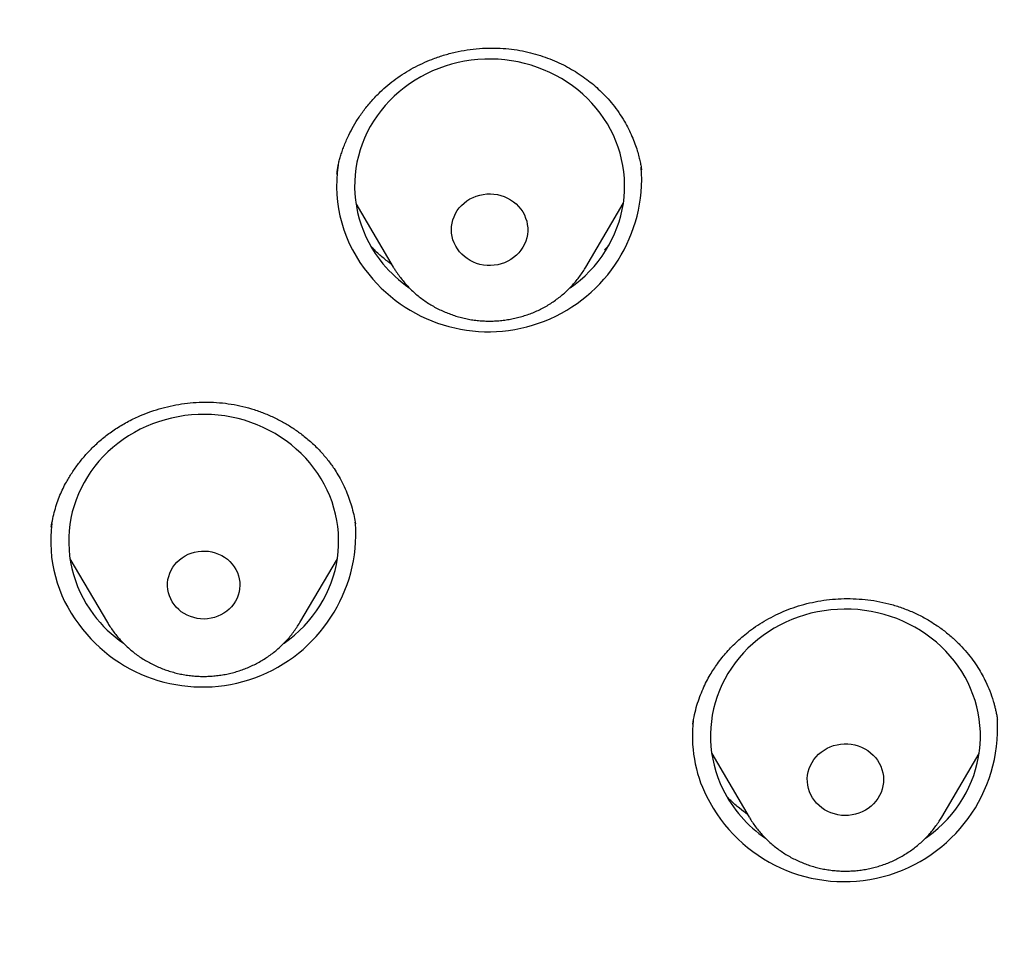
# Model space of a CAD drawing. Header units: millimetres. Extents: x 8 to 562, y 12 to 805.
# Tile 522 of 538: x 336 to 347, y 760 to 770. Entities that reach past the tile are written whole.
import ezdxf

# ---------------------------------------------------------------- set-up
doc = ezdxf.new("R2010")
doc.units = ezdxf.units.MM

msp = doc.modelspace()

# ---------------------------------------------------------------- linework, layer by layer
at = {"color": 7, "linetype": 'Continuous', "lineweight": 30}
for p, q in [((339.264, 768.666), (339.264, 768.662)), ((339.475, 768.333), (339.891, 767.627)), ((342.031, 767.627), (342.446, 768.333)), ((339.893, 767.624), (339.891, 767.627)), ((339.467, 764.793), (339.47, 764.776)), ((339.47, 764.775), (339.467, 764.793)), ((336.298, 764.386), (336.714, 763.68)), ((338.853, 763.68), (339.269, 764.386)), ((338.853, 763.68), (338.852, 763.678)), ((343.218, 762.551), (343.217, 762.548)), ((343.429, 762.223), (343.845, 761.517)), ((345.985, 761.517), (346.4, 762.223)), ((343.846, 761.515), (343.845, 761.517))]:
    msp.add_line(p, q, dxfattribs=at)
at = {"color": 7, "linetype": 'Continuous', "lineweight": 30, "flags": 128}
for points in [[(341.856, 767.397), (341.91, 767.437), (341.967, 767.483), (342.021, 767.531), (342.072, 767.582), (342.121, 767.635), (342.167, 767.691), (342.21, 767.748), (342.25, 767.808), (342.287, 767.869), (342.32, 767.932), (342.35, 767.996), (342.376, 768.062), (342.399, 768.129), (342.419, 768.197), (342.435, 768.265), (342.447, 768.335), (342.455, 768.405), (342.46, 768.475), (342.461, 768.545), (342.458, 768.615), (342.451, 768.685), (342.441, 768.755), (342.427, 768.824), (342.41, 768.892), (342.389, 768.96), (342.364, 769.026), (342.336, 769.091), (342.304, 769.155), (342.27, 769.217), (342.231, 769.278), (342.19, 769.336), (342.146, 769.393), (342.098, 769.447), (342.048, 769.499), (341.995, 769.549), (341.94, 769.596), (341.882, 769.641), (341.822, 769.682), (341.76, 769.721), (341.695, 769.757), (341.629, 769.79), (341.561, 769.82), (341.492, 769.846), (341.422, 769.87), (341.35, 769.89), (341.277, 769.906), (341.204, 769.919), (341.13, 769.929), (341.055, 769.935), (340.98, 769.938), (340.906, 769.937), (340.831, 769.932), (340.757, 769.925), (340.683, 769.913), (340.61, 769.899), (340.537, 769.88), (340.466, 769.859), (340.396, 769.834), (340.328, 769.806), (340.261, 769.775), (340.195, 769.74), (340.132, 769.703), (340.071, 769.663), (340.012, 769.62), (339.955, 769.574), (339.901, 769.525), (339.849, 769.475), (339.8, 769.421), (339.754, 769.366), (339.711, 769.308), (339.672, 769.249), (339.635, 769.188), (339.602, 769.125), (339.572, 769.06), (339.545, 768.994), (339.522, 768.928), (339.503, 768.86), (339.487, 768.791), (339.475, 768.722), (339.467, 768.652), (339.462, 768.582), (339.461, 768.511), (339.464, 768.441), (339.47, 768.371), (339.48, 768.302), (339.494, 768.232), (339.512, 768.164), (339.533, 768.097), (339.558, 768.03), (339.586, 767.965), (339.617, 767.902), (339.652, 767.839), (339.69, 767.779), (339.732, 767.72), (339.776, 767.664), (339.776, 767.664)], [(340.626, 767.798), (340.603, 767.829), (340.584, 767.861), (340.567, 767.895), (340.554, 767.931), (340.545, 767.967), (340.539, 768.004), (340.537, 768.041), (340.539, 768.078), (340.544, 768.115), (340.553, 768.152), (340.566, 768.187), (340.582, 768.221), (340.602, 768.254), (340.624, 768.284), (340.65, 768.313), (340.678, 768.339), (340.709, 768.363), (340.742, 768.384), (340.777, 768.401), (340.813, 768.416), (340.851, 768.427), (340.89, 768.435), (340.929, 768.44), (340.969, 768.441), (341.009, 768.438), (341.048, 768.432), (341.086, 768.423), (341.124, 768.41), (341.16, 768.394), (341.194, 768.375), (341.226, 768.353), (341.256, 768.328), (341.283, 768.301), (341.307, 768.272), (341.329, 768.24), (341.347, 768.207), (341.361, 768.172), (341.373, 768.137), (341.38, 768.1), (341.384, 768.063), (341.384, 768.025), (341.381, 767.988), (341.373, 767.952), (341.362, 767.916), (341.348, 767.881), (341.33, 767.847), (341.309, 767.816), (341.285, 767.786), (341.258, 767.759), (341.228, 767.734), (341.197, 767.712), (341.163, 767.692), (341.127, 767.676), (341.09, 767.663), (341.051, 767.654), (341.012, 767.647), (340.972, 767.645), (340.933, 767.645), (340.893, 767.649), (340.854, 767.657), (340.816, 767.668), (340.78, 767.683), (340.745, 767.7), (340.711, 767.721), (340.68, 767.744), (340.652, 767.77), (340.626, 767.798)], [(338.671, 763.445), (338.679, 763.451), (338.738, 763.494), (338.794, 763.54), (338.848, 763.589), (338.9, 763.64), (338.948, 763.693), (338.994, 763.749), (339.037, 763.807), (339.076, 763.866), (339.112, 763.928), (339.145, 763.991), (339.175, 764.055), (339.201, 764.121), (339.224, 764.188), (339.243, 764.256), (339.259, 764.325), (339.27, 764.394), (339.278, 764.464), (339.283, 764.534), (339.283, 764.604), (339.28, 764.675), (339.274, 764.745), (339.263, 764.814), (339.249, 764.883), (339.231, 764.951), (339.21, 765.019), (339.185, 765.085), (339.156, 765.15), (339.124, 765.214), (339.089, 765.276), (339.051, 765.336), (339.009, 765.394), (338.964, 765.451), (338.917, 765.505), (338.866, 765.557), (338.813, 765.606), (338.758, 765.653), (338.7, 765.698), (338.639, 765.739), (338.577, 765.778), (338.512, 765.813), (338.446, 765.846), (338.378, 765.876), (338.309, 765.902), (338.238, 765.925), (338.166, 765.944), (338.094, 765.961), (338.02, 765.973), (337.946, 765.983), (337.871, 765.989), (337.797, 765.991), (337.722, 765.99), (337.647, 765.985), (337.573, 765.977), (337.499, 765.965), (337.426, 765.95), (337.354, 765.932), (337.283, 765.91), (337.213, 765.885), (337.145, 765.857), (337.078, 765.825), (337.013, 765.791), (336.949, 765.753), (336.888, 765.712), (336.829, 765.669), (336.773, 765.623), (336.719, 765.574), (336.668, 765.523), (336.619, 765.47), (336.573, 765.414), (336.531, 765.356), (336.491, 765.297), (336.455, 765.235), (336.422, 765.172), (336.392, 765.108), (336.366, 765.042), (336.343, 764.975), (336.324, 764.907), (336.309, 764.838), (336.297, 764.769), (336.289, 764.699), (336.284, 764.629), (336.284, 764.559), (336.287, 764.488), (336.294, 764.418), (336.304, 764.349), (336.318, 764.28), (336.336, 764.212), (336.358, 764.144), (336.383, 764.078), (336.411, 764.013), (336.443, 763.949), (336.478, 763.887), (336.517, 763.827), (336.558, 763.769)], [(337.455, 763.878), (337.434, 763.909), (337.417, 763.941), (337.403, 763.975), (337.392, 764.01), (337.385, 764.046), (337.382, 764.083), (337.383, 764.119), (337.387, 764.155), (337.395, 764.191), (337.406, 764.226), (337.422, 764.26), (337.44, 764.292), (337.462, 764.322), (337.486, 764.35), (337.514, 764.376), (337.544, 764.399), (337.576, 764.419), (337.61, 764.437), (337.646, 764.451), (337.683, 764.462), (337.721, 764.469), (337.76, 764.473), (337.799, 764.473), (337.838, 764.47), (337.876, 764.463), (337.913, 764.453), (337.949, 764.44), (337.984, 764.423), (338.016, 764.404), (338.047, 764.381), (338.075, 764.356), (338.1, 764.328), (338.123, 764.298), (338.142, 764.267), (338.158, 764.233), (338.17, 764.199), (338.179, 764.163), (338.184, 764.127), (338.185, 764.091), (338.183, 764.054), (338.177, 764.018), (338.167, 763.983), (338.154, 763.949), (338.137, 763.916), (338.117, 763.885), (338.094, 763.855), (338.067, 763.828), (338.039, 763.804), (338.007, 763.782), (337.974, 763.763), (337.939, 763.748), (337.903, 763.735), (337.865, 763.726), (337.827, 763.72), (337.788, 763.718), (337.749, 763.72), (337.711, 763.724), (337.673, 763.733), (337.636, 763.745), (337.601, 763.76), (337.567, 763.778), (337.535, 763.799), (337.506, 763.823), (337.479, 763.849), (337.455, 763.878)], [(345.806, 761.285), (345.831, 761.302), (345.889, 761.346), (345.945, 761.393), (345.998, 761.443), (346.048, 761.495), (346.096, 761.549), (346.14, 761.605), (346.182, 761.664), (346.22, 761.724), (346.255, 761.786), (346.287, 761.85), (346.316, 761.915), (346.341, 761.981), (346.362, 762.048), (346.38, 762.117), (346.394, 762.186), (346.405, 762.255), (346.412, 762.325), (346.415, 762.395), (346.414, 762.466), (346.41, 762.536), (346.401, 762.606), (346.39, 762.675), (346.374, 762.744), (346.355, 762.812), (346.332, 762.879), (346.306, 762.945), (346.277, 763.009), (346.244, 763.072), (346.207, 763.134), (346.168, 763.193), (346.125, 763.251), (346.079, 763.307), (346.031, 763.36), (345.979, 763.411), (345.925, 763.46), (345.869, 763.506), (345.81, 763.549), (345.749, 763.59), (345.686, 763.627), (345.621, 763.662), (345.554, 763.694), (345.485, 763.722), (345.416, 763.747), (345.344, 763.769), (345.272, 763.787), (345.199, 763.802), (345.125, 763.814), (345.051, 763.822), (344.977, 763.827), (344.902, 763.828), (344.827, 763.825), (344.753, 763.82), (344.678, 763.81), (344.605, 763.797), (344.532, 763.781), (344.46, 763.762), (344.39, 763.739), (344.32, 763.712), (344.252, 763.683), (344.186, 763.65), (344.122, 763.615), (344.059, 763.576), (343.999, 763.534), (343.941, 763.49), (343.885, 763.443), (343.832, 763.394), (343.782, 763.342), (343.734, 763.288), (343.689, 763.231), (343.648, 763.173), (343.609, 763.112), (343.574, 763.05), (343.542, 762.987), (343.514, 762.922), (343.489, 762.856), (343.467, 762.788), (343.45, 762.72), (343.435, 762.651), (343.425, 762.581), (343.418, 762.511), (343.415, 762.441), (343.416, 762.371), (343.42, 762.301), (343.428, 762.231), (343.44, 762.162), (343.455, 762.093), (343.474, 762.025), (343.497, 761.958), (343.523, 761.892), (343.553, 761.827), (343.553, 761.827)], [(344.53, 761.766), (344.515, 761.8), (344.504, 761.836), (344.496, 761.873), (344.492, 761.91), (344.491, 761.947), (344.495, 761.984), (344.502, 762.021), (344.512, 762.057), (344.526, 762.092), (344.544, 762.125), (344.565, 762.157), (344.589, 762.187), (344.616, 762.215), (344.645, 762.24), (344.677, 762.262), (344.711, 762.282), (344.746, 762.298), (344.783, 762.311), (344.822, 762.321), (344.861, 762.328), (344.9, 762.331), (344.94, 762.33), (344.98, 762.326), (345.019, 762.319), (345.057, 762.308), (345.093, 762.294), (345.129, 762.277), (345.162, 762.256), (345.193, 762.233), (345.222, 762.207), (345.248, 762.179), (345.271, 762.149), (345.291, 762.116), (345.307, 762.082), (345.321, 762.047), (345.33, 762.011), (345.336, 761.974), (345.339, 761.937), (345.337, 761.9), (345.332, 761.863), (345.323, 761.826), (345.311, 761.791), (345.295, 761.756), (345.276, 761.724), (345.253, 761.693), (345.228, 761.664), (345.2, 761.638), (345.169, 761.614), (345.136, 761.593), (345.101, 761.575), (345.065, 761.56), (345.027, 761.549), (344.988, 761.541), (344.949, 761.536), (344.909, 761.535), (344.87, 761.537), (344.83, 761.542), (344.792, 761.552), (344.754, 761.564), (344.718, 761.58), (344.684, 761.599), (344.652, 761.62), (344.622, 761.645), (344.595, 761.672), (344.57, 761.701), (344.548, 761.733), (344.53, 761.766)]]:
    msp.add_lwpolyline(points, dxfattribs=at)
at = {"color": 7, "linetype": 'Continuous', "lineweight": 30}
for centre, radius, start, end in [((340.789, 768.53), 1.528, 171.3999, 219.9531), ((340.948, 768.612), 1.703, 218.6624, 4.2132), ((340.902, 768.597), 1.462, 219.6371, 235.1699), ((337.609, 764.583), 1.525, 172.6714, 217.2246), ((337.77, 764.667), 1.704, 216.2214, 3.834), ((337.723, 764.647), 1.459, 217.0262, 235.2517), ((344.727, 762.419), 1.513, 173.3226, 206.2899), ((344.9, 762.507), 1.706, 206.3675, 3.1111), ((344.839, 762.466), 1.436, 206.4286, 235.5457)]:
    msp.add_arc(centre, radius, start, end, dxfattribs=at)
for points, knots in [([(363.918, 755.122), (363.92, 755.203), (363.925, 755.362), (363.931, 755.594), (363.936, 755.815), (363.941, 756.027), (363.944, 756.214), (363.947, 756.379), (363.95, 756.523), (363.952, 756.661), (363.954, 756.791), (363.955, 756.907), (363.956, 757.005), (363.957, 757.086), (363.958, 757.157), (363.958, 757.216), (363.959, 757.265), (363.959, 757.301), (363.959, 757.329), (363.96, 757.353), (363.96, 757.383), (363.96, 757.419), (363.96, 757.462), (363.961, 757.525), (363.961, 757.609), (363.962, 757.714), (363.962, 757.827), (363.963, 757.947), (363.963, 758.074), (363.963, 758.208), (363.963, 758.35), (363.963, 758.512), (363.962, 758.691), (363.961, 758.884), (363.959, 759.074), (363.958, 759.258), (363.955, 759.471), (363.952, 759.71), (363.948, 759.972), (363.943, 760.222), (363.938, 760.463), (363.933, 760.694), (363.927, 760.918), (363.918, 761.253), (363.904, 761.698), (363.89, 762.095), (363.88, 762.328), (363.878, 762.401), (363.875, 762.473), (363.872, 762.544), (363.869, 762.61), (363.866, 762.672), (363.864, 762.729), (363.861, 762.778), (363.86, 762.816), (363.858, 762.848), (363.857, 762.878), (363.855, 762.912), (363.853, 762.953), (363.851, 763.004), (363.848, 763.066), (363.845, 763.142), (363.84, 763.231), (363.835, 763.332), (363.83, 763.444), (363.823, 763.568), (363.816, 763.704), (363.808, 763.851), (363.799, 764.003), (363.79, 764.16), (363.781, 764.322), (363.77, 764.492), (363.759, 764.669), (363.736, 765.026), (363.701, 765.533), (363.652, 766.188), (363.59, 766.942), (363.511, 767.818), (363.437, 768.55), (363.387, 769.011), (363.366, 769.205), (363.345, 769.399), (363.323, 769.592), (363.301, 769.785), (363.278, 769.977), (363.255, 770.166), (363.232, 770.357), (363.209, 770.545), (363.186, 770.728), (363.165, 770.898), (363.144, 771.054), (363.126, 771.197), (363.109, 771.327), (363.095, 771.432), (363.083, 771.516), (363.074, 771.582), (363.066, 771.641), (363.059, 771.694), (363.053, 771.74), (363.047, 771.78), (363.043, 771.814), (363.038, 771.849), (363.033, 771.888), (363.026, 771.935), (363.018, 771.993), (363.009, 772.06), (362.998, 772.136), (362.983, 772.238), (362.965, 772.368), (362.942, 772.526), (362.918, 772.691), (362.892, 772.861), (362.866, 773.036), (362.838, 773.221), (362.808, 773.416), (362.776, 773.622), (362.735, 773.879), (362.686, 774.181), (362.629, 774.525), (362.571, 774.863), (362.514, 775.195), (362.456, 775.52), (362.399, 775.839), (362.333, 776.196), (362.259, 776.588), (362.176, 777.014), (362.094, 777.427), (362.013, 777.827), (361.946, 778.142), (361.895, 778.375), (361.862, 778.526), (361.83, 778.667), (361.8, 778.798), (361.772, 778.917), (361.747, 779.026), (361.724, 779.124), (361.703, 779.213), (361.684, 779.291), (361.667, 779.36), (361.653, 779.419), (361.641, 779.468), (361.631, 779.507), (361.624, 779.536), (361.617, 779.564), (361.609, 779.598), (361.597, 779.644), (361.583, 779.704), (361.564, 779.776), (361.544, 779.855), (361.522, 779.941), (361.499, 780.031), (361.475, 780.124), (361.45, 780.218), (361.426, 780.311), (361.401, 780.403), (361.362, 780.546), (361.31, 780.738), (361.246, 780.963), (361.187, 781.169), (361.132, 781.358), (361.075, 781.55), (361.014, 781.749), (360.95, 781.957), (360.882, 782.173), (360.808, 782.401), (360.73, 782.639), (360.646, 782.888), (360.569, 783.109), (360.502, 783.3), (360.446, 783.456), (360.391, 783.606), (360.339, 783.747), (360.291, 783.877), (360.246, 783.995), (360.205, 784.102), (360.169, 784.197), (360.138, 784.275), (360.114, 784.338), (360.094, 784.388), (360.078, 784.43), (360.064, 784.463), (360.055, 784.487), (360.047, 784.506), (360.039, 784.527), (360.028, 784.555), (360.013, 784.59), (359.996, 784.633), (359.974, 784.688), (359.947, 784.754), (359.915, 784.834), (359.877, 784.924), (359.77, 785.181), (359.589, 785.601), (359.327, 786.178), (359.09, 786.672), (358.884, 787.082), (358.715, 787.408), (358.547, 787.725), (358.399, 787.995), (358.273, 788.22), (358.189, 788.367), (358.127, 788.475), (358.087, 788.545), (358.048, 788.61), (358.014, 788.669), (357.985, 788.718), (357.96, 788.76), (357.939, 788.795), (357.921, 788.826), (357.906, 788.85), (357.895, 788.868), (357.886, 788.884), (357.876, 788.9), (357.863, 788.922), (357.846, 788.951), (357.824, 788.987), (357.798, 789.03), (357.758, 789.095), (357.705, 789.182), (357.639, 789.288), (357.57, 789.398), (357.499, 789.511), (357.422, 789.631), (357.339, 789.761), (357.248, 789.899), (357.153, 790.043), (357.057, 790.186), (356.962, 790.325), (356.869, 790.46), (356.778, 790.591), (356.679, 790.733), (356.571, 790.883), (356.455, 791.042), (356.344, 791.194), (356.231, 791.345), (356.116, 791.497), (356.001, 791.647), (355.892, 791.787), (355.787, 791.92), (355.684, 792.048), (355.536, 792.232), (355.339, 792.47), (355.091, 792.763), (354.9, 792.981), (354.771, 793.126), (354.708, 793.196), (354.649, 793.261), (354.596, 793.32), (354.548, 793.372), (354.508, 793.416), (354.476, 793.45), (354.451, 793.477), (354.432, 793.497), (354.419, 793.511), (354.41, 793.522), (354.4, 793.532), (354.388, 793.545), (354.368, 793.566), (354.338, 793.599), (354.295, 793.644), (354.244, 793.699), (354.184, 793.761), (354.116, 793.832), (354.04, 793.911), (353.955, 793.998), (353.862, 794.093), (353.759, 794.196), (353.65, 794.305), (353.534, 794.419), (353.414, 794.536), (353.288, 794.656), (353.159, 794.778), (352.971, 794.953), (352.722, 795.18), (352.405, 795.459), (352.075, 795.741), (351.761, 796), (351.466, 796.237), (351.192, 796.451), (350.949, 796.635), (350.741, 796.79), (350.574, 796.913), (350.412, 797.03), (350.28, 797.124), (350.176, 797.198), (350.097, 797.253), (350.022, 797.305), (349.95, 797.355), (349.881, 797.401), (349.817, 797.445), (349.761, 797.484), (349.715, 797.515), (349.682, 797.537), (349.659, 797.552), (349.642, 797.563), (349.627, 797.573), (349.604, 797.589), (349.57, 797.612), (349.523, 797.642), (349.468, 797.679), (349.406, 797.72), (349.339, 797.764), (349.24, 797.828), (349.107, 797.914), (348.928, 798.027), (348.732, 798.15), (348.517, 798.281), (348.321, 798.399), (348.144, 798.504), (347.988, 798.595), (347.829, 798.687), (347.666, 798.779), (347.499, 798.873), (347.327, 798.968), (347.147, 799.066), (346.951, 799.17), (346.739, 799.282), (346.508, 799.402), (346.265, 799.524), (346.011, 799.65), (345.745, 799.779), (345.466, 799.91), (345.185, 800.04), (344.9, 800.168), (344.613, 800.294), (344.315, 800.421), (344.008, 800.55), (343.689, 800.678), (343.346, 800.813), (342.978, 800.953), (342.583, 801.098), (342.233, 801.223), (341.931, 801.327), (341.681, 801.411), (341.434, 801.493), (341.178, 801.575), (340.917, 801.657), (340.651, 801.739), (340.396, 801.815), (340.154, 801.887), (339.922, 801.953), (339.706, 802.014), (339.504, 802.07), (339.316, 802.121), (339.139, 802.168), (338.973, 802.211), (338.817, 802.252), (338.673, 802.289), (338.54, 802.322), (338.41, 802.354), (338.28, 802.386), (338.147, 802.419), (338.047, 802.443), (337.979, 802.459), (337.944, 802.467), (337.911, 802.475), (337.882, 802.482), (337.861, 802.487), (337.847, 802.49), (337.837, 802.492), (337.827, 802.495), (337.808, 802.499), (337.775, 802.507), (337.726, 802.518), (337.664, 802.533), (337.589, 802.55), (337.501, 802.57), (337.403, 802.592), (337.294, 802.617), (337.175, 802.643), (337.044, 802.672), (336.902, 802.703), (336.741, 802.737), (336.567, 802.773), (336.385, 802.811), (336.208, 802.847), (336.038, 802.881), (335.875, 802.913), (335.718, 802.943), (335.568, 802.972), (335.419, 803), (335.27, 803.027), (335.122, 803.054), (334.984, 803.079), (334.855, 803.102), (334.743, 803.122), (334.647, 803.138), (334.566, 803.153), (334.491, 803.166), (334.427, 803.177), (334.375, 803.186), (334.336, 803.192), (334.308, 803.197), (334.282, 803.202), (334.254, 803.206), (334.218, 803.213), (334.165, 803.222), (334.094, 803.234), (334.004, 803.249), (333.902, 803.266), (333.79, 803.285), (333.667, 803.305), (333.532, 803.327), (333.386, 803.351), (333.229, 803.377), (333.06, 803.404), (332.828, 803.441), (332.538, 803.486), (332.196, 803.539), (331.802, 803.598), (331.358, 803.663), (330.867, 803.733), (330.387, 803.799), (329.92, 803.862), (329.465, 803.921), (329.023, 803.976), (328.592, 804.028), (328.174, 804.078), (327.768, 804.124), (327.375, 804.168), (326.993, 804.208), (326.624, 804.247), (326.267, 804.283), (325.923, 804.317), (325.591, 804.348), (325.282, 804.377), (324.994, 804.402), (324.728, 804.426), (324.47, 804.448), (324.216, 804.469), (323.962, 804.489), (323.705, 804.509), (323.374, 804.534), (322.968, 804.564), (322.484, 804.598), (321.989, 804.63), (321.483, 804.66), (320.969, 804.689), (320.447, 804.716), (319.917, 804.741), (319.378, 804.765), (318.823, 804.786), (318.254, 804.805), (317.671, 804.822), (317.076, 804.836), (316.47, 804.848), (315.854, 804.856), (315.226, 804.862), (314.575, 804.864), (313.9, 804.863), (313.2, 804.857), (312.488, 804.848), (311.764, 804.833), (311.027, 804.814), (310.362, 804.793), (309.771, 804.771), (309.261, 804.75), (308.754, 804.726), (308.253, 804.701), (307.76, 804.674), (307.273, 804.646), (306.732, 804.612), (306.137, 804.572), (305.492, 804.525), (304.86, 804.475), (304.243, 804.423), (303.642, 804.37), (303.059, 804.315), (302.493, 804.259), (301.939, 804.202), (301.397, 804.143), (300.864, 804.083), (300.342, 804.021), (299.833, 803.959), (299.339, 803.896), (298.891, 803.838), (298.488, 803.783), (298.128, 803.733), (297.777, 803.684), (297.434, 803.634), (297.083, 803.582), (296.717, 803.527), (296.33, 803.467), (295.931, 803.404), (295.523, 803.338), (295.103, 803.268), (294.672, 803.195), (294.231, 803.118), (293.791, 803.04), (293.352, 802.957), (292.916, 802.872), (292.47, 802.782), (292.016, 802.686), (291.554, 802.583), (291.083, 802.474), (290.618, 802.362), (290.158, 802.246), (289.706, 802.127), (289.247, 802.001), (288.781, 801.868), (288.31, 801.728), (287.833, 801.579), (287.352, 801.423), (286.87, 801.259), (286.393, 801.09), (285.922, 800.916), (285.459, 800.738), (284.976, 800.544), (284.474, 800.333), (283.955, 800.105), (283.446, 799.871), (282.935, 799.625), (282.421, 799.367), (281.907, 799.096), (281.405, 798.821), (280.914, 798.54), (280.436, 798.255), (280.087, 798.037), (279.864, 797.895), (279.766, 797.832), (279.679, 797.775), (279.601, 797.725), (279.534, 797.681), (279.48, 797.645), (279.438, 797.617), (279.407, 797.596), (279.38, 797.579), (279.354, 797.561), (279.322, 797.54), (279.279, 797.51), (279.223, 797.473), (279.156, 797.427), (279.08, 797.375), (278.994, 797.316), (278.87, 797.23), (278.709, 797.116), (278.513, 796.976), (278.313, 796.831), (278.11, 796.68), (277.902, 796.522), (277.688, 796.357), (277.469, 796.184), (277.204, 795.971), (276.895, 795.716), (276.548, 795.418), (276.204, 795.113), (275.864, 794.801), (275.528, 794.481), (275.278, 794.235), (275.112, 794.067), (275.031, 793.984), (274.955, 793.906), (274.886, 793.834), (274.824, 793.77), (274.769, 793.712), (274.721, 793.661), (274.68, 793.617), (274.647, 793.582), (274.622, 793.556), (274.603, 793.536), (274.588, 793.52), (274.577, 793.507), (274.568, 793.498), (274.559, 793.488), (274.547, 793.475), (274.53, 793.456), (274.506, 793.431), (274.477, 793.399), (274.445, 793.364), (274.41, 793.326), (274.374, 793.286), (274.319, 793.226), (274.245, 793.143), (274.148, 793.035), (274.043, 792.915), (273.93, 792.785), (273.816, 792.653), (273.703, 792.519), (273.591, 792.386), (273.478, 792.248), (273.366, 792.111), (273.257, 791.975), (273.132, 791.817), (272.993, 791.639), (272.841, 791.441), (272.691, 791.241), (272.544, 791.041), (272.399, 790.841), (272.262, 790.649), (272.131, 790.461), (272.001, 790.272), (271.874, 790.084), (271.75, 789.897), (271.629, 789.712), (271.529, 789.555), (271.45, 789.43), (271.393, 789.339), (271.339, 789.252), (271.289, 789.172), (271.248, 789.105), (271.214, 789.049), (271.186, 789.004), (271.161, 788.963), (271.139, 788.926), (271.121, 788.895), (271.106, 788.871), (271.096, 788.853), (271.087, 788.839), (271.077, 788.821), (271.064, 788.8), (271.045, 788.768), (271.019, 788.724), (270.985, 788.667), (270.945, 788.599), (270.9, 788.521), (270.849, 788.432), (270.795, 788.339), (270.74, 788.242), (270.683, 788.142), (270.625, 788.037), (270.565, 787.929), (270.506, 787.822), (270.448, 787.715), (270.358, 787.547), (270.239, 787.32), (270.085, 787.021), (269.932, 786.713), (269.779, 786.398), (269.633, 786.088), (269.518, 785.837), (269.433, 785.646), (269.374, 785.513), (269.319, 785.386), (269.267, 785.265), (269.219, 785.153), (269.174, 785.048), (269.132, 784.947), (269.093, 784.851), (269.056, 784.761), (269.023, 784.681), (268.998, 784.618), (268.978, 784.57), (268.964, 784.535), (268.952, 784.504), (268.94, 784.474), (268.927, 784.441), (268.911, 784.4), (268.891, 784.35), (268.868, 784.291), (268.842, 784.226), (268.815, 784.156), (268.788, 784.085), (268.761, 784.014), (268.724, 783.916), (268.677, 783.792), (268.621, 783.64), (268.565, 783.486), (268.508, 783.329), (268.452, 783.169), (268.395, 783.006), (268.339, 782.844), (268.284, 782.679), (268.227, 782.509), (268.168, 782.328), (268.106, 782.135), (268.042, 781.931), (267.975, 781.714), (267.906, 781.486), (267.847, 781.288), (267.8, 781.123), (267.763, 780.994), (267.726, 780.863), (267.688, 780.729), (267.651, 780.595), (267.616, 780.466), (267.582, 780.34), (267.55, 780.218), (267.519, 780.101), (267.491, 779.994), (267.466, 779.895), (267.446, 779.817), (267.431, 779.758), (267.42, 779.714), (267.41, 779.676), (267.402, 779.643), (267.396, 779.617), (267.391, 779.599), (267.388, 779.587), (267.385, 779.574), (267.38, 779.552), (267.371, 779.518), (267.36, 779.471), (267.345, 779.41), (267.326, 779.335), (267.305, 779.246), (267.281, 779.145), (267.256, 779.038), (267.23, 778.926), (267.203, 778.813), (267.177, 778.696), (267.15, 778.578), (267.124, 778.46), (267.066, 778.197), (266.965, 777.725), (266.829, 777.045), (266.687, 776.304), (266.551, 775.563), (266.421, 774.822), (266.297, 774.081), (266.21, 773.535), (266.156, 773.181), (266.131, 773.019), (266.108, 772.86), (266.085, 772.707), (266.064, 772.564), (266.045, 772.435), (266.029, 772.321), (266.014, 772.22), (266.001, 772.13), (265.99, 772.05), (265.982, 771.991), (265.976, 771.949), (265.972, 771.924), (265.97, 771.905), (265.968, 771.894), (265.967, 771.887), (265.966, 771.878), (265.964, 771.863), (265.961, 771.839), (265.956, 771.803), (265.949, 771.757), (265.942, 771.7), (265.932, 771.631), (265.922, 771.553), (265.91, 771.464), (265.896, 771.364), (265.882, 771.255), (265.866, 771.135), (265.849, 771.004), (265.831, 770.864), (265.812, 770.714), (265.792, 770.554), (265.771, 770.386), (265.75, 770.21), (265.698, 769.781), (265.621, 769.104), (265.525, 768.185), (265.439, 767.276), (265.365, 766.411), (265.303, 765.592), (265.263, 765.015), (265.239, 764.641), (265.228, 764.471), (265.218, 764.307), (265.209, 764.151), (265.201, 764.004), (265.193, 763.866), (265.186, 763.734), (265.179, 763.608), (265.173, 763.49), (265.167, 763.382), (265.162, 763.284), (265.158, 763.195), (265.154, 763.117), (265.151, 763.051), (265.148, 762.994), (265.146, 762.946), (265.144, 762.906), (265.143, 762.876), (265.142, 762.853), (265.141, 762.83), (265.14, 762.801), (265.138, 762.762), (265.136, 762.716), (265.133, 762.66), (265.131, 762.596), (265.122, 762.39), (265.107, 762.021), (265.089, 761.487), (265.076, 761.051), (265.068, 760.736), (265.063, 760.542), (265.059, 760.338), (265.055, 760.123), (265.051, 759.907), (265.048, 759.69), (265.045, 759.473), (265.042, 759.248), (265.04, 759.032), (265.039, 758.827), (265.038, 758.635), (265.037, 758.446), (265.037, 758.266), (265.037, 758.097), (265.037, 757.939), (265.038, 757.792), (265.038, 757.671), (265.039, 757.575), (265.039, 757.503), (265.04, 757.44), (265.04, 757.39), (265.04, 757.352), (265.041, 757.323), (265.041, 757.297), (265.041, 757.264), (265.042, 757.225), (265.042, 757.178), (265.043, 757.123), (265.043, 757.061), (265.044, 756.985), (265.045, 756.894), (265.046, 756.788), (265.048, 756.674), (265.05, 756.556), (265.052, 756.411), (265.055, 756.239), (265.059, 756.035), (265.064, 755.821), (265.069, 755.597), (265.075, 755.361), (265.08, 755.2), (265.082, 755.118)], [0, 0, 0, 0, 0.001472, 0.002883, 0.004232, 0.005519, 0.006745, 0.007666, 0.008548, 0.009393, 0.0102, 0.010961, 0.011527, 0.012027, 0.012461, 0.012828, 0.013129, 0.013363, 0.013501, 0.013639, 0.01382, 0.014042, 0.014307, 0.014614, 0.015216, 0.015868, 0.016564, 0.017305, 0.01809, 0.01892, 0.019794, 0.020712, 0.021923, 0.023123, 0.024293, 0.025432, 0.02654, 0.02824, 0.029862, 0.031407, 0.032874, 0.034328, 0.035697, 0.037025, 0.040529, 0.043956, 0.044406, 0.044855, 0.045302, 0.045748, 0.046166, 0.046535, 0.046907, 0.047212, 0.047449, 0.047618, 0.047802, 0.048003, 0.048258, 0.048571, 0.048942, 0.049423, 0.049976, 0.050602, 0.051299, 0.052068, 0.052908, 0.053821, 0.054805, 0.055748, 0.056749, 0.057807, 0.05892, 0.060047, 0.064455, 0.068368, 0.072259, 0.078517, 0.084718, 0.08593, 0.087139, 0.088346, 0.089551, 0.090754, 0.091955, 0.09315, 0.094294, 0.095523, 0.096667, 0.097728, 0.098704, 0.099596, 0.100403, 0.101127, 0.101575, 0.101984, 0.102353, 0.102682, 0.102971, 0.103221, 0.10343, 0.103623, 0.103863, 0.104162, 0.10452, 0.104938, 0.105415, 0.105948, 0.106858, 0.10785, 0.108924, 0.109952, 0.111046, 0.112206, 0.11343, 0.114721, 0.116076, 0.118254, 0.120418, 0.122541, 0.124625, 0.126669, 0.128674, 0.130639, 0.133404, 0.136088, 0.138688, 0.141207, 0.143644, 0.144666, 0.145623, 0.146514, 0.147341, 0.148103, 0.148788, 0.14941, 0.149969, 0.150466, 0.150907, 0.151283, 0.151594, 0.151839, 0.15202, 0.152149, 0.152365, 0.152663, 0.153041, 0.153498, 0.154034, 0.154557, 0.155138, 0.155742, 0.156341, 0.156934, 0.157521, 0.158102, 0.159671, 0.161196, 0.162424, 0.163623, 0.164844, 0.166123, 0.167461, 0.168857, 0.170312, 0.171866, 0.173481, 0.175158, 0.176175, 0.177212, 0.178204, 0.179121, 0.179977, 0.180756, 0.181457, 0.18208, 0.182625, 0.182999, 0.183325, 0.183603, 0.18383, 0.183985, 0.184077, 0.184212, 0.184396, 0.18463, 0.184915, 0.185249, 0.185706, 0.186233, 0.186829, 0.187495, 0.19136, 0.195234, 0.199116, 0.201405, 0.203649, 0.205837, 0.207968, 0.209275, 0.21056, 0.211059, 0.211554, 0.212028, 0.212451, 0.212786, 0.21308, 0.213333, 0.213546, 0.213718, 0.21385, 0.213941, 0.214048, 0.2142, 0.214406, 0.214665, 0.214977, 0.215322, 0.216048, 0.21684, 0.217603, 0.218417, 0.219283, 0.220202, 0.221225, 0.222294, 0.223345, 0.224369, 0.225364, 0.226331, 0.22727, 0.228514, 0.229705, 0.230843, 0.231928, 0.233149, 0.234295, 0.235366, 0.236367, 0.237361, 0.238359, 0.240648, 0.242963, 0.245305, 0.245895, 0.246473, 0.247003, 0.247483, 0.247912, 0.248292, 0.248543, 0.248767, 0.248943, 0.249047, 0.249115, 0.249201, 0.249306, 0.249429, 0.249731, 0.250107, 0.250557, 0.251081, 0.251668, 0.252327, 0.253058, 0.25386, 0.254733, 0.255679, 0.256636, 0.257656, 0.258708, 0.259774, 0.260853, 0.263313, 0.265842, 0.268439, 0.271105, 0.27314, 0.275214, 0.277326, 0.278589, 0.279851, 0.281041, 0.282151, 0.282749, 0.28332, 0.283866, 0.284385, 0.284878, 0.285345, 0.285777, 0.286095, 0.286333, 0.286489, 0.286581, 0.286686, 0.286817, 0.287082, 0.287413, 0.287811, 0.288269, 0.288744, 0.289223, 0.290376, 0.29156, 0.293008, 0.2945, 0.296035, 0.297087, 0.298158, 0.299249, 0.300359, 0.301489, 0.302644, 0.303854, 0.305121, 0.306589, 0.308126, 0.309734, 0.311412, 0.313159, 0.314977, 0.316864, 0.318655, 0.320505, 0.322413, 0.324379, 0.326404, 0.328486, 0.330888, 0.333364, 0.335913, 0.337449, 0.339011, 0.340553, 0.342044, 0.343751, 0.345384, 0.346944, 0.34843, 0.349842, 0.351181, 0.35239, 0.353532, 0.354608, 0.355616, 0.356557, 0.35743, 0.358237, 0.358977, 0.359784, 0.360587, 0.361389, 0.3616, 0.361812, 0.362023, 0.362202, 0.36233, 0.362405, 0.362446, 0.362506, 0.362587, 0.362803, 0.363097, 0.363469, 0.36392, 0.364449, 0.365056, 0.365701, 0.366415, 0.367199, 0.368052, 0.368975, 0.370083, 0.371183, 0.372242, 0.373259, 0.374235, 0.375169, 0.376062, 0.376913, 0.377847, 0.378725, 0.379547, 0.380314, 0.381026, 0.381546, 0.382031, 0.382481, 0.382868, 0.383186, 0.383398, 0.383561, 0.383691, 0.383858, 0.384072, 0.38433, 0.384796, 0.385335, 0.385944, 0.386606, 0.387337, 0.388135, 0.389, 0.389934, 0.390935, 0.392004, 0.394058, 0.396087, 0.398083, 0.401061, 0.403965, 0.406795, 0.409552, 0.412236, 0.414847, 0.417384, 0.419847, 0.422238, 0.424555, 0.426799, 0.42897, 0.431067, 0.433091, 0.435043, 0.436921, 0.438545, 0.44011, 0.441616, 0.443088, 0.444578, 0.446088, 0.447618, 0.450393, 0.453233, 0.456136, 0.459102, 0.462132, 0.465169, 0.468268, 0.471429, 0.47465, 0.478001, 0.481416, 0.484894, 0.488436, 0.492042, 0.495712, 0.499445, 0.503466, 0.507558, 0.511722, 0.515957, 0.520264, 0.524642, 0.527631, 0.530637, 0.533608, 0.536538, 0.539427, 0.542276, 0.545085, 0.548949, 0.552733, 0.556439, 0.560064, 0.563611, 0.567017, 0.570347, 0.5736, 0.576777, 0.579933, 0.58301, 0.586007, 0.588925, 0.591764, 0.593939, 0.596065, 0.598141, 0.600169, 0.602149, 0.604378, 0.606672, 0.609032, 0.611458, 0.613949, 0.616506, 0.619129, 0.621817, 0.624366, 0.626971, 0.629634, 0.632355, 0.635132, 0.637966, 0.640857, 0.643556, 0.646303, 0.649097, 0.651939, 0.654828, 0.657764, 0.660748, 0.663755, 0.666735, 0.669689, 0.672614, 0.675513, 0.678895, 0.68224, 0.685547, 0.688815, 0.692301, 0.695741, 0.699136, 0.702484, 0.705787, 0.709044, 0.709808, 0.7105, 0.711121, 0.71167, 0.712148, 0.712554, 0.712824, 0.713049, 0.713229, 0.713387, 0.713617, 0.71391, 0.714324, 0.714807, 0.715358, 0.715976, 0.716658, 0.718054, 0.719506, 0.72096, 0.722467, 0.724026, 0.725638, 0.727302, 0.729016, 0.731737, 0.734473, 0.737226, 0.739994, 0.742778, 0.745576, 0.746317, 0.747029, 0.747684, 0.748282, 0.748823, 0.749298, 0.749717, 0.750082, 0.750391, 0.750583, 0.750745, 0.750878, 0.75098, 0.751053, 0.751112, 0.751216, 0.751369, 0.751583, 0.751848, 0.752138, 0.752446, 0.752772, 0.753116, 0.753911, 0.754789, 0.755748, 0.756789, 0.757911, 0.758908, 0.759962, 0.761058, 0.762134, 0.763187, 0.764216, 0.765784, 0.767294, 0.768744, 0.77032, 0.771819, 0.773242, 0.774602, 0.775991, 0.777429, 0.778735, 0.780079, 0.781461, 0.782125, 0.782793, 0.783418, 0.783988, 0.784504, 0.784859, 0.785182, 0.785474, 0.785736, 0.785966, 0.786141, 0.786246, 0.786335, 0.786457, 0.78661, 0.786796, 0.787132, 0.78754, 0.788019, 0.788569, 0.78919, 0.789882, 0.790533, 0.791236, 0.791984, 0.792735, 0.793481, 0.794222, 0.794959, 0.79696, 0.798926, 0.801115, 0.803258, 0.805354, 0.807403, 0.808308, 0.809203, 0.81006, 0.810863, 0.811614, 0.812311, 0.812956, 0.813621, 0.814219, 0.814749, 0.815212, 0.815467, 0.815697, 0.815903, 0.816085, 0.816285, 0.816562, 0.816893, 0.81728, 0.817722, 0.818184, 0.81865, 0.81912, 0.819593, 0.820571, 0.821564, 0.822573, 0.823598, 0.824637, 0.825693, 0.826778, 0.827802, 0.828899, 0.830071, 0.831317, 0.832637, 0.834031, 0.835499, 0.837041, 0.837845, 0.838668, 0.839509, 0.840369, 0.841239, 0.842069, 0.84285, 0.843653, 0.844397, 0.845081, 0.845707, 0.846273, 0.846568, 0.846843, 0.847098, 0.847309, 0.847472, 0.847587, 0.847654, 0.847698, 0.847843, 0.84806, 0.848351, 0.848744, 0.84922, 0.84978, 0.850424, 0.851151, 0.851821, 0.852549, 0.853296, 0.854043, 0.854788, 0.855533, 0.859031, 0.863732, 0.868398, 0.873029, 0.877706, 0.882356, 0.886979, 0.887992, 0.889004, 0.890015, 0.890987, 0.891882, 0.8927, 0.893401, 0.894034, 0.894598, 0.895094, 0.895522, 0.895713, 0.895881, 0.895997, 0.896056, 0.89609, 0.896141, 0.896209, 0.896377, 0.896601, 0.896881, 0.897243, 0.897671, 0.898162, 0.898718, 0.899339, 0.900024, 0.900774, 0.901588, 0.902466, 0.90341, 0.904399, 0.90545, 0.906563, 0.907692, 0.913485, 0.919212, 0.924872, 0.930465, 0.935333, 0.940148, 0.941222, 0.942289, 0.943311, 0.944279, 0.945193, 0.946052, 0.946857, 0.94765, 0.948383, 0.949054, 0.949665, 0.950215, 0.950704, 0.951109, 0.951461, 0.951758, 0.952001, 0.952197, 0.952312, 0.952441, 0.952623, 0.952858, 0.953148, 0.953491, 0.953889, 0.95434, 0.957312, 0.960751, 0.964253, 0.965391, 0.966591, 0.967855, 0.969181, 0.970571, 0.971863, 0.973204, 0.974596, 0.976037, 0.977205, 0.978404, 0.979589, 0.980704, 0.98175, 0.982727, 0.983634, 0.984472, 0.984963, 0.98542, 0.985807, 0.98612, 0.98636, 0.986499, 0.986654, 0.986853, 0.987099, 0.987389, 0.987725, 0.988107, 0.988534, 0.989135, 0.9898, 0.990498, 0.991225, 0.99198, 0.993158, 0.994399, 0.995703, 0.997072, 0.998504, 1, 1, 1, 1]), ([(361.884, 760.968), (361.872, 761.09), (361.825, 761.543), (361.732, 762.326), (361.608, 763.317), (361.483, 764.224), (361.362, 765.048), (361.248, 765.789), (361.128, 766.528), (361.001, 767.267), (360.869, 768.005), (360.731, 768.742), (360.587, 769.477), (360.438, 770.186), (360.283, 770.867), (360.125, 771.522), (359.956, 772.174), (359.776, 772.824), (359.585, 773.471), (359.383, 774.115), (359.179, 774.722), (358.976, 775.292), (358.775, 775.826), (358.565, 776.358), (358.345, 776.886), (358.114, 777.412), (357.878, 777.925), (357.636, 778.424), (357.39, 778.908), (357.134, 779.387), (356.87, 779.861), (356.59, 780.338), (356.295, 780.819), (355.983, 781.303), (355.661, 781.781), (355.328, 782.252), (354.984, 782.716), (354.635, 783.166), (354.283, 783.6), (353.929, 784.019), (353.564, 784.431), (353.189, 784.837), (352.839, 785.198), (352.518, 785.518), (352.229, 785.797), (351.933, 786.073), (351.63, 786.346), (351.322, 786.615), (351.005, 786.883), (350.681, 787.148), (350.345, 787.414), (350.05, 787.639), (349.801, 787.824), (349.602, 787.97), (349.407, 788.109), (349.233, 788.231), (349.08, 788.337), (348.947, 788.427), (348.821, 788.513), (348.713, 788.584), (348.623, 788.644), (348.551, 788.691), (348.483, 788.735), (348.424, 788.774), (348.372, 788.807), (348.324, 788.838), (348.272, 788.871), (348.211, 788.91), (348.14, 788.955), (348.05, 789.011), (347.941, 789.079), (347.812, 789.158), (347.673, 789.243), (347.522, 789.333), (347.361, 789.428), (347.201, 789.521), (347.046, 789.61), (346.896, 789.694), (346.742, 789.78), (346.587, 789.865), (346.433, 789.949), (346.223, 790.061), (345.958, 790.199), (345.64, 790.361), (345.327, 790.515), (345.021, 790.661), (344.695, 790.813), (344.347, 790.97), (343.976, 791.132), (343.605, 791.288), (343.232, 791.44), (342.858, 791.587), (342.481, 791.73), (342.028, 791.896), (341.497, 792.082), (340.887, 792.284), (340.273, 792.477), (339.655, 792.659), (339.034, 792.833), (338.411, 792.997), (337.763, 793.157), (337.093, 793.314), (336.399, 793.465), (335.702, 793.607), (335.004, 793.741), (334.189, 793.886), (333.259, 794.041), (332.213, 794.207), (331.165, 794.362), (330.115, 794.507), (329.064, 794.643), (327.969, 794.774), (326.83, 794.899), (325.648, 795.016), (324.727, 795.098), (324.066, 795.152), (323.667, 795.183), (323.268, 795.213), (322.87, 795.242), (322.473, 795.269), (322.082, 795.294), (321.703, 795.318), (321.337, 795.339), (320.982, 795.359), (320.637, 795.377), (320.366, 795.39), (320.161, 795.4), (320.014, 795.407), (319.856, 795.414), (319.686, 795.421), (319.505, 795.429), (319.311, 795.437), (319.106, 795.445), (318.889, 795.453), (318.66, 795.461), (318.419, 795.469), (318.166, 795.477), (317.902, 795.485), (317.625, 795.493), (317.337, 795.5), (317.037, 795.506), (316.72, 795.513), (316.386, 795.518), (316.034, 795.523), (315.669, 795.527), (315.291, 795.53), (314.9, 795.532), (314.635, 795.533), (314.5, 795.533)], [0, 0, 0, 0, 0.005693, 0.02112, 0.036548, 0.051979, 0.063551, 0.075123, 0.086696, 0.098267, 0.109835, 0.1214, 0.132961, 0.144521, 0.154901, 0.165281, 0.175661, 0.186039, 0.196415, 0.20679, 0.217167, 0.225922, 0.23468, 0.243443, 0.252215, 0.261003, 0.26981, 0.278126, 0.286422, 0.294702, 0.302969, 0.311226, 0.319976, 0.328718, 0.337455, 0.34619, 0.354934, 0.363694, 0.371963, 0.38024, 0.388521, 0.396815, 0.40517, 0.411165, 0.417194, 0.423252, 0.42933, 0.435469, 0.441612, 0.447868, 0.454238, 0.460725, 0.464409, 0.468123, 0.4717, 0.475075, 0.477585, 0.47997, 0.482231, 0.484368, 0.485723, 0.487023, 0.48823, 0.489285, 0.490186, 0.490935, 0.491842, 0.49292, 0.49417, 0.495558, 0.497618, 0.499856, 0.502272, 0.504865, 0.507637, 0.510587, 0.513031, 0.515584, 0.518216, 0.520827, 0.523411, 0.525967, 0.531352, 0.53661, 0.541737, 0.546734, 0.551598, 0.55761, 0.563524, 0.569431, 0.575334, 0.581233, 0.58713, 0.593025, 0.602433, 0.611839, 0.621245, 0.630654, 0.640065, 0.649474, 0.658886, 0.669241, 0.679597, 0.689953, 0.70031, 0.710669, 0.726084, 0.741503, 0.756924, 0.772344, 0.787766, 0.803187, 0.820458, 0.83773, 0.855002, 0.860818, 0.866634, 0.87245, 0.878266, 0.884077, 0.889781, 0.895337, 0.900639, 0.9058, 0.910819, 0.915696, 0.917653, 0.91978, 0.92208, 0.924551, 0.927194, 0.93001, 0.932997, 0.936155, 0.939486, 0.942988, 0.946662, 0.950508, 0.954525, 0.958713, 0.963073, 0.967604, 0.972535, 0.977653, 0.982959, 0.988452, 0.994132, 1, 1, 1, 1]), ([(317.203, 791.773), (317.274, 791.769), (317.411, 791.761), (317.611, 791.748), (317.801, 791.735), (317.98, 791.723), (318.148, 791.71), (318.304, 791.698), (318.45, 791.686), (318.585, 791.674), (318.71, 791.663), (318.826, 791.653), (318.932, 791.643), (319.03, 791.634), (319.124, 791.625), (319.216, 791.616), (319.309, 791.606), (319.503, 791.586), (319.801, 791.554), (320.202, 791.507), (320.712, 791.443), (321.326, 791.359), (322.045, 791.249), (322.779, 791.125), (323.528, 790.987), (324.291, 790.833), (325.051, 790.667), (325.808, 790.489), (326.562, 790.299), (327.312, 790.097), (328.059, 789.883), (328.801, 789.656), (329.54, 789.418), (330.269, 789.169), (330.99, 788.91), (331.701, 788.641), (332.407, 788.361), (333.091, 788.077), (333.752, 787.79), (334.391, 787.5), (335.026, 787.201), (335.655, 786.893), (336.28, 786.576), (336.899, 786.25), (337.533, 785.904), (338.182, 785.537), (338.844, 785.147), (339.498, 784.747), (340.145, 784.336), (340.784, 783.915), (341.416, 783.483), (342.039, 783.042), (342.654, 782.591), (343.261, 782.13), (343.856, 781.663), (344.438, 781.189), (345.009, 780.708), (345.57, 780.219), (346.109, 779.733), (346.626, 779.252), (347.122, 778.776), (347.61, 778.292), (348.09, 777.802), (348.561, 777.304), (349.024, 776.8), (349.494, 776.272), (349.97, 775.72), (350.45, 775.142), (350.919, 774.558), (351.378, 773.966), (351.825, 773.366), (352.262, 772.76), (352.687, 772.147), (353.1, 771.527), (353.502, 770.901), (353.891, 770.272), (354.265, 769.641), (354.626, 769.008), (354.975, 768.369), (355.304, 767.741), (355.614, 767.124), (355.907, 766.519), (356.189, 765.909), (356.46, 765.295), (356.722, 764.677), (356.973, 764.056), (357.222, 763.41), (357.467, 762.739), (357.707, 762.043), (357.935, 761.344), (358.15, 760.641), (358.351, 759.934), (358.54, 759.225), (358.715, 758.513), (358.878, 757.797), (359.027, 757.079), (359.138, 756.494), (359.217, 756.041), (359.27, 755.722), (359.321, 755.399), (359.37, 755.073), (359.413, 754.77), (359.451, 754.488), (359.484, 754.228), (359.512, 753.999), (359.533, 753.809), (359.548, 753.664), (359.561, 753.53), (359.57, 753.445), (359.574, 753.405)], [0, 0, 0, 0, 0.003299, 0.006434, 0.009404, 0.01221, 0.014851, 0.017284, 0.019559, 0.021674, 0.02363, 0.025462, 0.027128, 0.028629, 0.030072, 0.031524, 0.032984, 0.034452, 0.040663, 0.047005, 0.053368, 0.064731, 0.076094, 0.087457, 0.099631, 0.111805, 0.12398, 0.136154, 0.148329, 0.160503, 0.172677, 0.184852, 0.197026, 0.209201, 0.221157, 0.233114, 0.245068, 0.257014, 0.268072, 0.279139, 0.290207, 0.301275, 0.312344, 0.323412, 0.33448, 0.346655, 0.358831, 0.371006, 0.383185, 0.395365, 0.407537, 0.419708, 0.431878, 0.444048, 0.456218, 0.468171, 0.480124, 0.492077, 0.504027, 0.515086, 0.526148, 0.537216, 0.548286, 0.559355, 0.570425, 0.581494, 0.59367, 0.605846, 0.618022, 0.630198, 0.642372, 0.654542, 0.666712, 0.678881, 0.691051, 0.70322, 0.715172, 0.727124, 0.739077, 0.751028, 0.76209, 0.773149, 0.784214, 0.795282, 0.806352, 0.817421, 0.828491, 0.840667, 0.852843, 0.865019, 0.877195, 0.889369, 0.901537, 0.913704, 0.925872, 0.938041, 0.95021, 0.955564, 0.960928, 0.966342, 0.971815, 0.977376, 0.9816, 0.985958, 0.990451, 0.993074, 0.995539, 0.997846, 1, 1, 1, 1]), ([(339.264, 768.661), (339.266, 768.675), (339.269, 768.702), (339.276, 768.747), (339.286, 768.795), (339.301, 768.847), (339.317, 768.899), (339.336, 768.954), (339.359, 769.011), (339.39, 769.083), (339.434, 769.169), (339.494, 769.271), (339.566, 769.374), (339.65, 769.476), (339.739, 769.568), (339.829, 769.649), (339.918, 769.719), (340.013, 769.783), (340.111, 769.84), (340.213, 769.891), (340.325, 769.939), (340.447, 769.981), (340.579, 770.016), (340.712, 770.041), (340.846, 770.057), (340.979, 770.062), (341.109, 770.058), (341.234, 770.045), (341.355, 770.023), (341.47, 769.995), (341.579, 769.96), (341.682, 769.919), (341.78, 769.874), (341.871, 769.825), (341.958, 769.771), (342.039, 769.714), (342.116, 769.653), (342.189, 769.588), (342.261, 769.515), (342.332, 769.433), (342.399, 769.342), (342.456, 769.252), (342.505, 769.163), (342.543, 769.08), (342.576, 768.999), (342.601, 768.923), (342.62, 768.856), (342.633, 768.798), (342.643, 768.749), (342.648, 768.719), (342.65, 768.706)], [0, 0, 0, 0, 0.012008, 0.023513, 0.034702, 0.045892, 0.057641, 0.070028, 0.083052, 0.096715, 0.119899, 0.144716, 0.171165, 0.19917, 0.227493, 0.251014, 0.274466, 0.297857, 0.321192, 0.344477, 0.367708, 0.395507, 0.423207, 0.450793, 0.47825, 0.505325, 0.531671, 0.557292, 0.582194, 0.606392, 0.629894, 0.652706, 0.674829, 0.696264, 0.717054, 0.738766, 0.758176, 0.778787, 0.800614, 0.823672, 0.847879, 0.873183, 0.892889, 0.913218, 0.932725, 0.950196, 0.965643, 0.97908, 0.990526, 1, 1, 1, 1]), ([(342.286, 767.867), (342.272, 767.853), (342.256, 767.836), (342.238, 767.82), (342.236, 767.818)], [0, 0, 0, 0, 0.8365342, 1, 1, 1, 1]), ([(339.875, 767.654), (339.842, 767.679), (339.775, 767.73), (339.699, 767.796), (339.659, 767.839), (339.647, 767.852)], [0, 0, 0, 0, 0.409869, 0.821755, 1, 1, 1, 1]), ([(339.893, 767.624), (339.9, 767.612), (339.918, 767.582), (339.95, 767.536), (339.988, 767.486), (340.029, 767.438), (340.072, 767.392), (340.117, 767.349), (340.165, 767.307), (340.216, 767.269), (340.268, 767.232), (340.322, 767.199), (340.378, 767.168), (340.436, 767.14), (340.495, 767.115), (340.555, 767.093), (340.617, 767.074), (340.679, 767.058), (340.742, 767.045), (340.806, 767.036), (340.871, 767.03), (340.935, 767.027), (341, 767.027), (341.064, 767.031), (341.129, 767.038), (341.193, 767.048), (341.256, 767.061), (341.318, 767.078), (341.38, 767.097), (341.44, 767.12), (341.499, 767.146), (341.557, 767.175), (341.613, 767.206), (341.667, 767.241), (341.719, 767.278), (341.769, 767.318), (341.816, 767.36), (341.862, 767.404), (341.904, 767.451), (341.945, 767.5), (341.982, 767.551), (342.011, 767.593), (342.026, 767.619), (342.03, 767.627)], [0, 0, 0, 0, 0.016402, 0.041055, 0.065735, 0.090442, 0.115178, 0.139943, 0.164737, 0.189561, 0.214414, 0.239294, 0.264202, 0.289135, 0.314093, 0.339074, 0.364075, 0.389095, 0.414133, 0.439185, 0.46425, 0.489326, 0.51441, 0.5395, 0.564592, 0.589685, 0.614776, 0.639863, 0.664942, 0.690012, 0.715069, 0.740112, 0.765138, 0.790145, 0.81513, 0.840091, 0.865026, 0.889934, 0.914813, 0.939663, 0.964482, 0.98927, 1, 1, 1, 1]), ([(336.09, 764.737), (336.095, 764.769), (336.106, 764.831), (336.128, 764.923), (336.155, 765.009), (336.185, 765.09), (336.219, 765.167), (336.263, 765.251), (336.32, 765.345), (336.393, 765.447), (336.475, 765.547), (336.569, 765.644), (336.673, 765.736), (336.789, 765.821), (336.916, 765.899), (337.043, 765.963), (337.168, 766.014), (337.288, 766.054), (337.412, 766.085), (337.538, 766.108), (337.667, 766.123), (337.797, 766.128), (337.927, 766.125), (338.058, 766.111), (338.187, 766.088), (338.314, 766.055), (338.439, 766.012), (338.559, 765.961), (338.672, 765.903), (338.777, 765.839), (338.881, 765.765), (338.982, 765.681), (339.078, 765.586), (339.161, 765.489), (339.226, 765.4), (339.278, 765.316), (339.324, 765.233), (339.364, 765.147), (339.398, 765.059), (339.427, 764.972), (339.451, 764.882), (339.462, 764.822), (339.467, 764.793)], [0, 0, 0, 0, 0.023119, 0.044963, 0.065551, 0.084912, 0.103076, 0.120126, 0.145749, 0.172209, 0.199505, 0.227639, 0.256617, 0.286454, 0.317169, 0.34878, 0.374504, 0.400418, 0.426511, 0.452771, 0.479184, 0.505737, 0.532425, 0.559247, 0.586208, 0.613316, 0.640588, 0.667848, 0.69437, 0.720082, 0.744982, 0.774967, 0.803701, 0.831198, 0.857433, 0.87557, 0.896223, 0.919386, 0.938403, 0.958826, 0.980655, 1, 1, 1, 1]), ([(343.218, 762.549), (343.224, 762.585), (343.236, 762.656), (343.264, 762.758), (343.295, 762.854), (343.331, 762.941), (343.37, 763.022), (343.41, 763.095), (343.451, 763.161), (343.495, 763.225), (343.543, 763.288), (343.597, 763.352), (343.654, 763.413), (343.715, 763.472), (343.78, 763.53), (343.855, 763.59), (343.94, 763.65), (344.037, 763.71), (344.14, 763.764), (344.249, 763.813), (344.364, 763.855), (344.485, 763.89), (344.61, 763.917), (344.738, 763.935), (344.868, 763.945), (345, 763.945), (345.133, 763.936), (345.265, 763.918), (345.397, 763.889), (345.526, 763.85), (345.652, 763.801), (345.775, 763.742), (345.892, 763.673), (346.001, 763.597), (346.1, 763.516), (346.187, 763.432), (346.264, 763.348), (346.33, 763.263), (346.387, 763.18), (346.435, 763.099), (346.479, 763.013), (346.521, 762.917), (346.55, 762.832), (346.569, 762.767), (346.579, 762.727), (346.588, 762.69), (346.594, 762.661), (346.598, 762.638), (346.6, 762.62), (346.602, 762.61), (346.603, 762.605)], [0, 0, 0, 0, 0.024947, 0.04856, 0.070849, 0.091759, 0.111226, 0.129264, 0.145881, 0.161081, 0.179153, 0.196081, 0.213401, 0.231112, 0.249215, 0.267709, 0.290418, 0.313693, 0.337542, 0.361974, 0.386996, 0.412616, 0.438642, 0.464947, 0.491519, 0.518346, 0.545411, 0.572703, 0.600215, 0.627948, 0.655908, 0.684107, 0.712563, 0.74078, 0.767731, 0.793383, 0.817739, 0.840802, 0.862576, 0.883069, 0.902286, 0.926246, 0.952054, 0.961073, 0.970301, 0.979348, 0.985386, 0.990799, 0.995644, 1, 1, 1, 1]), ([(336.714, 763.68), (336.723, 763.665), (336.743, 763.632), (336.777, 763.583), (336.816, 763.533), (336.857, 763.486), (336.9, 763.44), (336.946, 763.397), (336.994, 763.356), (337.045, 763.317), (337.097, 763.281), (337.152, 763.248), (337.208, 763.218), (337.266, 763.19), (337.325, 763.165), (337.385, 763.144), (337.447, 763.125), (337.51, 763.11), (337.573, 763.097), (337.637, 763.088), (337.701, 763.083), (337.766, 763.08), (337.831, 763.081), (337.895, 763.085), (337.96, 763.092), (338.023, 763.103), (338.087, 763.116), (338.149, 763.133), (338.21, 763.153), (338.27, 763.177), (338.329, 763.203), (338.387, 763.232), (338.442, 763.264), (338.496, 763.299), (338.548, 763.336), (338.597, 763.376), (338.645, 763.419), (338.69, 763.463), (338.732, 763.51), (338.772, 763.559), (338.809, 763.611), (338.836, 763.65), (338.849, 763.673), (338.852, 763.678)], [0, 0, 0, 0, 0.020918, 0.04556, 0.070229, 0.094925, 0.11965, 0.144404, 0.169188, 0.194, 0.218842, 0.243711, 0.268607, 0.293529, 0.318475, 0.343444, 0.368433, 0.393441, 0.418465, 0.443505, 0.468557, 0.493619, 0.518689, 0.543764, 0.568842, 0.59392, 0.618996, 0.644067, 0.66913, 0.694184, 0.719225, 0.744252, 0.769261, 0.79425, 0.819217, 0.84416, 0.869078, 0.893968, 0.918829, 0.94366, 0.96846, 0.99323, 1, 1, 1, 1]), ([(346.604, 762.599), (346.604, 762.601), (346.604, 762.603), (346.604, 762.605), (346.604, 762.606)], [0, 0, 0, 0, 0.693242, 1, 1, 1, 1]), ([(343.828, 761.546), (343.797, 761.569), (343.732, 761.618), (343.656, 761.684), (343.613, 761.729), (343.6, 761.744)], [0, 0, 0, 0, 0.380557, 0.799357, 1, 1, 1, 1]), ([(343.847, 761.515), (343.85, 761.51), (343.863, 761.487), (343.889, 761.447), (343.926, 761.396), (343.966, 761.347), (344.008, 761.301), (344.053, 761.256), (344.1, 761.214), (344.149, 761.174), (344.201, 761.137), (344.254, 761.102), (344.309, 761.07), (344.366, 761.041), (344.425, 761.015), (344.485, 760.991), (344.546, 760.971), (344.608, 760.954), (344.671, 760.94), (344.735, 760.93), (344.799, 760.922), (344.863, 760.918), (344.928, 760.917), (344.993, 760.919), (345.057, 760.925), (345.121, 760.934), (345.185, 760.946), (345.247, 760.961), (345.309, 760.979), (345.37, 761.001), (345.43, 761.025), (345.488, 761.053), (345.544, 761.084), (345.599, 761.117), (345.652, 761.153), (345.703, 761.192), (345.751, 761.233), (345.798, 761.276), (345.842, 761.322), (345.883, 761.37), (345.921, 761.42), (345.956, 761.469), (345.976, 761.503), (345.985, 761.518)], [0, 0, 0, 0, 0.007103, 0.031723, 0.056369, 0.081041, 0.105742, 0.130472, 0.155231, 0.18002, 0.204837, 0.229683, 0.254556, 0.279456, 0.304381, 0.329329, 0.354298, 0.379288, 0.404295, 0.429318, 0.454354, 0.479402, 0.504459, 0.529523, 0.554591, 0.579661, 0.604729, 0.629794, 0.654852, 0.679903, 0.704942, 0.729967, 0.754977, 0.779968, 0.804938, 0.829885, 0.854807, 0.879703, 0.90457, 0.929408, 0.954216, 0.978993, 1, 1, 1, 1])]:
    msp.add_open_spline(points, degree=3, knots=knots, dxfattribs=at)

doc.saveas('drawing.dxf')
